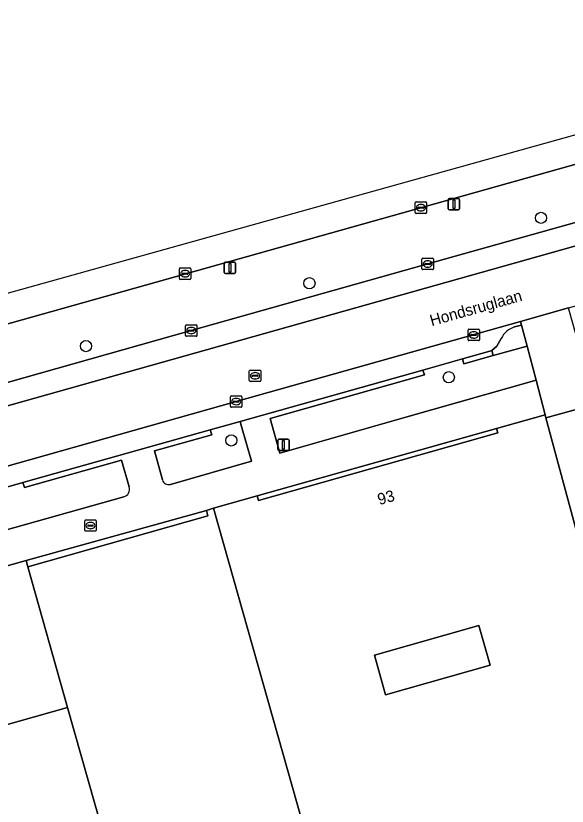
# Model space of a CAD drawing. Extents: x 159680 to 160786, y 387323 to 388340.
# Drawn here: x 159809.7 to 159858.1, y 388163.8 to 388233.1 of the extents above; entities that cross this region are included whole.
import ezdxf

# ---------------------------------------------------------------- set-up
doc = ezdxf.new("R2010")
doc.units = 0
for name, color, linetype in [('IMGEO_Berm_groen', 7, 'Continuous'), ('IMGEO_Boom', 7, 'Continuous'), ('IMGEO_Brandkraan', 7, 'Continuous'), ('IMGEO_Erf', 7, 'Continuous'), ('IMGEO_Groenvoorziening', 7, 'Continuous'), ('IMGEO_Kolk', 7, 'Continuous'), ('IMGEO_Lichtmast', 7, 'Continuous'), ('IMGEO_Openbare_ruimte_label', 7, 'Continuous'), ('IMGEO_Pand', 7, 'Continuous'), ('IMGEO_Pand_nummerreeks', 7, 'Continuous'), ('IMGEO_Parkeervlak_open', 7, 'Continuous'), ('IMGEO_Rijbaan_lokaal_open', 7, 'Continuous'), ('IMGEO_Rijbaan_regionaal_gesloten', 7, 'Continuous'), ('IMGEO_Rioolput', 7, 'Continuous'), ('IMGEO_Verkeersbordpaal', 7, 'Continuous'), ('IMGEO_Voetpad_open', 7, 'Continuous')]:
    doc.layers.add(name, color=color, linetype=linetype)

msp = doc.modelspace()

# ---------------------------------------------------------------- linework, layer by layer
at = {"layer": 'IMGEO_Berm_groen'}
for points in [[(159920.962, 388232.427), (159919.6, 388237.172), (159716.247, 388179.993)], [(159752.583, 388183.497), (159752.167, 388185.012), (159768.684, 388189.645), (159785.592, 388194.317), (159804.409, 388199.642), (159825.126, 388205.478), (159845.859, 388211.321), (159866.616, 388217.142), (159886.436, 388222.745), (159891.938, 388224.314)]]:
    msp.add_lwpolyline(points, dxfattribs=at)
at = {"layer": 'IMGEO_Boom'}
for centre in [(159855.8, 388215.366), (159835.487, 388209.632), (159815.888, 388204.115), (159847.712, 388201.385), (159828.636, 388195.841)]:
    msp.add_circle(centre, 0.489, dxfattribs=at)
at = {"layer": 'IMGEO_Brandkraan'}
for p, q in [((159815.783, 388187.949), (159815.783, 388188.801)), ((159815.858, 388188.875), (159816.71, 388188.875)), ((159816.784, 388188.801), (159816.784, 388187.949)), ((159816.042, 388188.369), (159816.042, 388188.381)), ((159816.48, 388188.332), (159816.082, 388188.332)), ((159816.085, 388188.418), (159816.483, 388188.418)), ((159816.271, 388188.655), (159816.296, 388188.655)), ((159816.526, 388188.381), (159816.526, 388188.369)), ((159816.71, 388187.875), (159815.858, 388187.875)), ((159816.294, 388188.095), (159816.269, 388188.095))]:
    msp.add_line(p, q, dxfattribs=at)
for points in [[(159815.783, 388187.949), (159815.783, 388188.801)], [(159815.858, 388188.875), (159816.71, 388188.875)], [(159816.784, 388188.801), (159816.784, 388187.949)], [(159816.71, 388187.875), (159815.858, 388187.875)]]:
    msp.add_lwpolyline(points, dxfattribs=at)
for centre, radius, start, end in [((159815.86, 388188.799), 0.0765, 91.55205, 178.44795), ((159815.86, 388188.799), 0.0765, 91.55205, 178.44795), ((159816.708, 388188.799), 0.0765, 1.55205, 88.44795), ((159816.708, 388188.799), 0.0765, 1.55205, 88.44795), ((159816.082, 388188.378), 0.0403, 85.87752, 175.75265), ((159816.079, 388188.368), 0.0366, 178.93798, 274.71019), ((159816.483, 388188.375), 0.043, 264.86636, 352.45326), ((159816.487, 388188.38), 0.0386, 1.73085, 96.63898), ((159815.86, 388187.951), 0.0765, 181.55205, 268.44795), ((159815.86, 388187.951), 0.0765, 181.55205, 268.44795), ((159816.708, 388187.951), 0.0765, 271.55205, 358.44795), ((159816.708, 388187.951), 0.0765, 271.55205, 358.44795)]:
    msp.add_arc(centre, radius, start, end, dxfattribs=at)
for centre, major_axis, ratio, start_param, end_param in [((159816.27, 388188.375), (-0.387, 0.002), 0.722429, 4.712389, 7.853982), ((159816.295, 388188.375), (-0.39, 0.002), 0.717154, 1.570796, 4.712389)]:
    msp.add_ellipse(centre, major_axis=major_axis, ratio=ratio, start_param=start_param, end_param=end_param, dxfattribs=at)
at = {"layer": 'IMGEO_Erf'}
msp.add_lwpolyline([(159841.205, 388177.011), (159842.154, 388173.521), (159851.324, 388176.112), (159850.341, 388179.592)], close=True, dxfattribs=at)
at = {"layer": 'IMGEO_Groenvoorziening'}
msp.add_lwpolyline([(159845.439, 388202.012), (159845.578, 388201.596), (159832.037, 388197.77), (159832.893, 388194.727), (159843.946, 388197.88), (159855.386, 388201.12), (159854.579, 388204.113), (159851.615, 388203.279), (159849.024, 388202.566), (159848.915, 388202.991)], close=True, dxfattribs=at)
for points in [[(159823.288, 388191.987), (159830.393, 388194.014), (159829.537, 388197.057), (159829.412, 388197.501), (159826.794, 388196.764), (159826.93, 388196.328), (159821.904, 388194.924), (159822.586, 388192.386)], [(159819.69, 388191.76), (159819.005, 388194.105), (159810.488, 388191.713), (159810.361, 388192.138), (159809.024, 388191.774), (159805.984, 388190.92), (159806.089, 388190.5), (159803.886, 388189.879), (159804.744, 388186.824), (159819.205, 388190.886)]]:
    msp.add_lwpolyline(points, dxfattribs=at)
for centre, radius, start, end in [((159823.135, 388192.534), 0.568, 195.10977, 285.6645), ((159819.015, 388191.563), 0.703, 285.66628, 16.28018)]:
    msp.add_arc(centre, radius, start, end, dxfattribs=at)
at = {"layer": 'IMGEO_Kolk'}
for p, q in [((159844.766, 388215.833), (159844.766, 388216.685)), ((159844.841, 388216.759), (159845.693, 388216.759)), ((159845.254, 388216.539), (159845.279, 388216.539)), ((159845.767, 388216.685), (159845.767, 388215.833)), ((159845.025, 388216.253), (159845.025, 388216.265)), ((159845.463, 388216.216), (159845.065, 388216.216)), ((159845.068, 388216.302), (159845.466, 388216.302)), ((159845.277, 388215.979), (159845.252, 388215.979)), ((159845.509, 388216.265), (159845.509, 388216.253)), ((159845.693, 388215.759), (159844.841, 388215.759)), ((159845.357, 388210.896), (159845.357, 388211.748)), ((159845.432, 388211.822), (159846.284, 388211.822)), ((159846.358, 388211.748), (159846.358, 388210.896)), ((159845.616, 388211.316), (159845.616, 388211.328)), ((159846.054, 388211.279), (159845.656, 388211.279)), ((159845.659, 388211.365), (159846.057, 388211.365)), ((159845.868, 388211.042), (159845.843, 388211.042)), ((159845.845, 388211.602), (159845.87, 388211.602)), ((159846.1, 388211.328), (159846.1, 388211.316)), ((159824.081, 388210.044), (159824.081, 388210.896)), ((159824.156, 388210.97), (159825.008, 388210.97)), ((159824.34, 388210.464), (159824.34, 388210.476)), ((159824.778, 388210.427), (159824.38, 388210.427)), ((159824.383, 388210.513), (159824.781, 388210.513)), ((159824.569, 388210.75), (159824.594, 388210.75)), ((159824.824, 388210.476), (159824.824, 388210.464)), ((159825.082, 388210.896), (159825.082, 388210.044)), ((159846.284, 388210.822), (159845.432, 388210.822)), ((159825.008, 388209.97), (159824.156, 388209.97)), ((159824.592, 388210.19), (159824.567, 388210.19)), ((159824.624, 388205.053), (159824.624, 388205.905)), ((159824.699, 388205.979), (159825.551, 388205.979)), ((159824.883, 388205.473), (159824.883, 388205.485)), ((159825.321, 388205.436), (159824.923, 388205.436)), ((159824.926, 388205.522), (159825.324, 388205.522)), ((159825.112, 388205.759), (159825.137, 388205.759)), ((159825.367, 388205.485), (159825.367, 388205.473)), ((159825.625, 388205.905), (159825.625, 388205.053)), ((159849.394, 388204.67), (159849.394, 388205.522)), ((159849.469, 388205.596), (159850.321, 388205.596)), ((159850.395, 388205.522), (159850.395, 388204.67)), ((159825.551, 388204.979), (159824.699, 388204.979)), ((159825.135, 388205.199), (159825.11, 388205.199)), ((159849.653, 388205.09), (159849.653, 388205.102)), ((159850.091, 388205.053), (159849.693, 388205.053)), ((159849.696, 388205.139), (159850.094, 388205.139)), ((159849.905, 388204.816), (159849.88, 388204.816)), ((159849.882, 388205.376), (159849.907, 388205.376)), ((159850.137, 388205.102), (159850.137, 388205.09)), ((159850.321, 388204.596), (159849.469, 388204.596)), ((159828.563, 388198.824), (159828.563, 388199.676)), ((159828.638, 388199.75), (159829.49, 388199.75)), ((159828.822, 388199.244), (159828.822, 388199.256)), ((159829.26, 388199.207), (159828.862, 388199.207)), ((159828.865, 388199.293), (159829.263, 388199.293)), ((159829.051, 388199.53), (159829.076, 388199.53)), ((159829.306, 388199.256), (159829.306, 388199.244)), ((159829.564, 388199.676), (159829.564, 388198.824)), ((159829.49, 388198.75), (159828.638, 388198.75)), ((159829.074, 388198.97), (159829.049, 388198.97))]:
    msp.add_line(p, q, dxfattribs=at)
for points in [[(159844.766, 388215.833), (159844.766, 388216.685)], [(159844.841, 388216.759), (159845.693, 388216.759)], [(159845.767, 388216.685), (159845.767, 388215.833)], [(159845.693, 388215.759), (159844.841, 388215.759)], [(159845.357, 388210.896), (159845.357, 388211.748)], [(159845.432, 388211.822), (159846.284, 388211.822)], [(159846.358, 388211.748), (159846.358, 388210.896)], [(159824.081, 388210.044), (159824.081, 388210.896)], [(159824.156, 388210.97), (159825.008, 388210.97)], [(159825.082, 388210.896), (159825.082, 388210.044)], [(159846.284, 388210.822), (159845.432, 388210.822)], [(159825.008, 388209.97), (159824.156, 388209.97)], [(159824.624, 388205.053), (159824.624, 388205.905)], [(159824.699, 388205.979), (159825.551, 388205.979)], [(159825.625, 388205.905), (159825.625, 388205.053)], [(159849.394, 388204.67), (159849.394, 388205.522)], [(159849.469, 388205.596), (159850.321, 388205.596)], [(159850.395, 388205.522), (159850.395, 388204.67)], [(159825.551, 388204.979), (159824.699, 388204.979)], [(159850.321, 388204.596), (159849.469, 388204.596)], [(159828.563, 388198.824), (159828.563, 388199.676)], [(159828.638, 388199.75), (159829.49, 388199.75)], [(159829.564, 388199.676), (159829.564, 388198.824)], [(159829.49, 388198.75), (159828.638, 388198.75)]]:
    msp.add_lwpolyline(points, dxfattribs=at)
for centre, radius, start, end in [((159844.843, 388216.683), 0.0765, 91.55205, 178.44795), ((159844.843, 388216.683), 0.0765, 91.55205, 178.44795), ((159845.691, 388216.683), 0.0765, 1.55205, 88.44795), ((159845.691, 388216.683), 0.0765, 1.55205, 88.44795), ((159844.843, 388215.835), 0.0765, 181.55205, 268.44795), ((159844.843, 388215.835), 0.0765, 181.55205, 268.44795), ((159845.065, 388216.262), 0.0403, 85.87752, 175.75265), ((159845.062, 388216.252), 0.0366, 178.93798, 274.71019), ((159845.466, 388216.259), 0.043, 264.86636, 352.45326), ((159845.47, 388216.264), 0.0386, 1.73085, 96.63898), ((159845.691, 388215.835), 0.0765, 271.55205, 358.44795), ((159845.691, 388215.835), 0.0765, 271.55205, 358.44795), ((159845.434, 388211.746), 0.0765, 91.55205, 178.44795), ((159845.434, 388211.746), 0.0765, 91.55205, 178.44795), ((159846.282, 388211.746), 0.0765, 1.55205, 88.44795), ((159846.282, 388211.746), 0.0765, 1.55205, 88.44795), ((159845.656, 388211.325), 0.0403, 85.87752, 175.75265), ((159845.653, 388211.315), 0.0366, 178.93798, 274.71019), ((159846.057, 388211.322), 0.043, 264.86636, 352.45326), ((159846.061, 388211.327), 0.0386, 1.73085, 96.63898), ((159824.158, 388210.894), 0.0765, 91.55205, 178.44795), ((159824.158, 388210.894), 0.0765, 91.55205, 178.44795), ((159824.38, 388210.473), 0.0403, 85.87752, 175.75265), ((159824.377, 388210.463), 0.0366, 178.93798, 274.71019), ((159824.781, 388210.47), 0.043, 264.86636, 352.45326), ((159824.785, 388210.475), 0.0386, 1.73085, 96.63898), ((159825.006, 388210.894), 0.0765, 1.55205, 88.44795), ((159825.006, 388210.894), 0.0765, 1.55205, 88.44795), ((159845.434, 388210.898), 0.0765, 181.55205, 268.44795), ((159845.434, 388210.898), 0.0765, 181.55205, 268.44795), ((159846.282, 388210.898), 0.0765, 271.55205, 358.44795), ((159846.282, 388210.898), 0.0765, 271.55205, 358.44795), ((159824.158, 388210.046), 0.0765, 181.55205, 268.44795), ((159824.158, 388210.046), 0.0765, 181.55205, 268.44795), ((159825.006, 388210.046), 0.0765, 271.55205, 358.44795), ((159825.006, 388210.046), 0.0765, 271.55205, 358.44795), ((159824.701, 388205.903), 0.0765, 91.55205, 178.44795), ((159824.701, 388205.903), 0.0765, 91.55205, 178.44795), ((159824.923, 388205.482), 0.0403, 85.87752, 175.75265), ((159824.92, 388205.472), 0.0366, 178.93798, 274.71019), ((159825.324, 388205.479), 0.043, 264.86636, 352.45326), ((159825.328, 388205.484), 0.0386, 1.73085, 96.63898), ((159825.549, 388205.903), 0.0765, 1.55205, 88.44795), ((159825.549, 388205.903), 0.0765, 1.55205, 88.44795), ((159849.471, 388205.52), 0.0765, 91.55205, 178.44795), ((159849.471, 388205.52), 0.0765, 91.55205, 178.44795), ((159850.319, 388205.52), 0.0765, 1.55205, 88.44795), ((159850.319, 388205.52), 0.0765, 1.55205, 88.44795), ((159824.701, 388205.055), 0.0765, 181.55205, 268.44795), ((159824.701, 388205.055), 0.0765, 181.55205, 268.44795), ((159825.549, 388205.055), 0.0765, 271.55205, 358.44795), ((159825.549, 388205.055), 0.0765, 271.55205, 358.44795), ((159849.693, 388205.099), 0.0403, 85.87752, 175.75265), ((159849.69, 388205.089), 0.0366, 178.93798, 274.71019), ((159850.094, 388205.096), 0.043, 264.86636, 352.45326), ((159850.098, 388205.101), 0.0386, 1.73085, 96.63898), ((159849.471, 388204.672), 0.0765, 181.55205, 268.44795), ((159849.471, 388204.672), 0.0765, 181.55205, 268.44795), ((159850.319, 388204.672), 0.0765, 271.55205, 358.44795), ((159850.319, 388204.672), 0.0765, 271.55205, 358.44795), ((159828.64, 388199.674), 0.0765, 91.55205, 178.44795), ((159828.64, 388199.674), 0.0765, 91.55205, 178.44795), ((159828.862, 388199.253), 0.0403, 85.87752, 175.75265), ((159828.859, 388199.243), 0.0366, 178.93798, 274.71019), ((159829.263, 388199.25), 0.043, 264.86636, 352.45326), ((159829.267, 388199.255), 0.0386, 1.73085, 96.63898), ((159829.488, 388199.674), 0.0765, 1.55205, 88.44795), ((159829.488, 388199.674), 0.0765, 1.55205, 88.44795), ((159828.64, 388198.826), 0.0765, 181.55205, 268.44795), ((159828.64, 388198.826), 0.0765, 181.55205, 268.44795), ((159829.488, 388198.826), 0.0765, 271.55205, 358.44795), ((159829.488, 388198.826), 0.0765, 271.55205, 358.44795)]:
    msp.add_arc(centre, radius, start, end, dxfattribs=at)
for centre, major_axis, ratio, start_param, end_param in [((159845.253, 388216.259), (-0.387, 0.002), 0.722429, 4.712389, 7.853982), ((159845.278, 388216.259), (-0.39, 0.002), 0.717154, 1.570796, 4.712389), ((159845.844, 388211.322), (-0.387, 0.002), 0.722429, 4.712389, 7.853982), ((159845.869, 388211.322), (-0.39, 0.002), 0.717154, 1.570796, 4.712389), ((159824.568, 388210.47), (-0.387, 0.002), 0.722429, 4.712389, 7.853982), ((159824.593, 388210.47), (-0.39, 0.002), 0.717154, 1.570796, 4.712389), ((159825.111, 388205.479), (-0.387, 0.002), 0.722429, 4.712389, 7.853982), ((159825.136, 388205.479), (-0.39, 0.002), 0.717154, 1.570796, 4.712389), ((159849.881, 388205.096), (-0.387, 0.002), 0.722429, 4.712389, 7.853982), ((159849.906, 388205.096), (-0.39, 0.002), 0.717154, 1.570796, 4.712389), ((159829.05, 388199.25), (-0.387, 0.002), 0.722429, 4.712389, 7.853982), ((159829.075, 388199.25), (-0.39, 0.002), 0.717154, 1.570796, 4.712389)]:
    msp.add_ellipse(centre, major_axis=major_axis, ratio=ratio, start_param=start_param, end_param=end_param, dxfattribs=at)
at = {"layer": 'IMGEO_Lichtmast'}
for p, q in [((159847.667, 388216.16), (159847.667, 388216.96)), ((159847.667, 388216.96), (159847.667, 388216.16)), ((159847.767, 388217.06), (159848.557, 388217.06)), ((159848.557, 388217.06), (159847.767, 388217.06)), ((159848.657, 388216.96), (159848.657, 388216.16)), ((159848.657, 388216.16), (159848.657, 388216.96)), ((159848.557, 388216.06), (159847.767, 388216.06)), ((159847.767, 388216.06), (159848.557, 388216.06)), ((159828.012, 388210.579), (159828.012, 388211.379)), ((159828.012, 388211.379), (159828.012, 388210.579)), ((159828.112, 388211.479), (159828.902, 388211.479)), ((159828.902, 388211.479), (159828.112, 388211.479)), ((159829.002, 388211.379), (159829.002, 388210.579)), ((159829.002, 388210.579), (159829.002, 388211.379)), ((159828.902, 388210.479), (159828.112, 388210.479)), ((159828.112, 388210.479), (159828.902, 388210.479))]:
    msp.add_line(p, q, dxfattribs=at)
for points in [[(159848.087, 388216.935), (159848.237, 388216.935), (159848.237, 388216.185), (159848.087, 388216.185), (159848.087, 388216.935)], [(159828.432, 388211.354), (159828.582, 388211.354), (159828.582, 388210.604), (159828.432, 388210.604), (159828.432, 388211.354)]]:
    msp.add_lwpolyline(points, dxfattribs=at)
for centre, start, end in [((159847.767, 388216.96), 90, 180), ((159847.767, 388216.96), 90, 180), ((159848.557, 388216.96), 0, 90), ((159848.557, 388216.96), 360, 90), ((159847.767, 388216.16), 180, 270), ((159847.767, 388216.16), 180, 270), ((159848.557, 388216.16), 270, 0), ((159848.557, 388216.16), 270, 0), ((159828.112, 388211.379), 90, 180), ((159828.112, 388211.379), 90, 180), ((159828.902, 388211.379), 0, 90), ((159828.902, 388211.379), 360, 90), ((159828.112, 388210.579), 180, 270), ((159828.112, 388210.579), 180, 270), ((159828.902, 388210.579), 270, 0), ((159828.902, 388210.579), 270, 0)]:
    msp.add_arc(centre, 0.1, start, end, dxfattribs=at)
at = {"layer": 'IMGEO_Pand'}
for points in [[(159881.167, 388181.347), (159880.171, 388185.081), (159878.922, 388189.762), (159875.67, 388201.469), (159875.341, 388202.65), (159875.201, 388203.152), (159860.57, 388199.031), (159856.234, 388197.81), (159861.083, 388179.862), (159866.555, 388159.609), (159870.899, 388144.234), (159871.518, 388142.045), (159871.978, 388142.174), (159871.775, 388142.896), (159875.962, 388144.075), (159876.165, 388143.353), (159879.207, 388144.209), (159890.71, 388147.447), (159883.931, 388171.528)], [(159861.083, 388179.862), (159856.234, 388197.81), (159856.152, 388198.1), (159851.905, 388196.9), (159852.016, 388196.512), (159831.021, 388190.568), (159830.907, 388190.968), (159827.079, 388189.886), (159836.153, 388157.77), (159837.472, 388153.106), (159837.92, 388151.518), (159866.555, 388159.609)], [(159814.275, 388172.417), (159819.726, 388153.128), (159823.152, 388154.096), (159830.446, 388156.157), (159836.153, 388157.77), (159827.079, 388189.886), (159826.448, 388189.708), (159826.586, 388189.218), (159810.788, 388184.755)], [(159810.788, 388184.755), (159810.63, 388185.313), (159807.388, 388184.396), (159807.786, 388182.987), (159804.103, 388181.946), (159803.796, 388183.031), (159788.159, 388178.613), (159788.043, 388179.024), (159786.488, 388178.585), (159789.062, 388169.474), (159789.216, 388168.927), (159790.158, 388165.594), (159814.275, 388172.417)], [(159841.205, 388177.011), (159850.341, 388179.592), (159851.324, 388176.112), (159842.154, 388173.521)], [(159814.275, 388172.417), (159790.158, 388165.594), (159793.826, 388152.611), (159795.605, 388146.314), (159799.791, 388131.499), (159805.048, 388112.894), (159820.275, 388117.209), (159829.165, 388119.728), (159823.152, 388141.005), (159819.726, 388153.128)]]:
    msp.add_lwpolyline(points, close=True, dxfattribs=at)
at = {"layer": 'IMGEO_Parkeervlak_open'}
for points in [[(159891.938, 388224.314), (159886.436, 388222.745), (159866.616, 388217.142), (159845.859, 388211.321), (159825.126, 388205.478), (159804.409, 388199.642), (159785.592, 388194.317), (159768.684, 388189.645), (159752.167, 388185.012), (159752.583, 388183.497)], [(159752.279, 388182.917), (159895.708, 388223.298), (159894.565, 388223.603), (159893.402, 388224.172)], [(159853.481, 388205.795), (159854.08, 388205.965), (159853.995, 388206.283), (159829.06, 388199.251), (159808.558, 388193.46), (159779.983, 388185.443), (159780.065, 388185.175), (159780.728, 388185.388)], [(159782.255, 388185.142), (159782.973, 388184.723), (159783.589, 388184.683), (159783.719, 388184.672), (159788.22, 388185.935), (159791.436, 388186.838), (159805.984, 388190.92), (159809.024, 388191.774), (159810.361, 388192.138), (159826.794, 388196.764), (159829.412, 388197.501), (159845.439, 388202.012), (159848.915, 388202.991), (159851.294, 388203.66), (159851.495, 388203.741), (159851.908, 388204.123), (159852.307, 388204.794)]]:
    msp.add_lwpolyline(points, dxfattribs=at)
msp.add_arc((159854.095, 388203.886), 2.006, 107.83079, 153.07372, dxfattribs=at)
at = {"layer": 'IMGEO_Rijbaan_lokaal_open'}
for points in [[(159990.313, 388250), (159958.999, 388241.151), (159958.522, 388241.005), (159950.795, 388238.836), (159938.589, 388235.41), (159938.057, 388235.259), (159918.811, 388229.861), (159918.074, 388229.639), (159896.382, 388223.491), (159895.708, 388223.298), (159752.279, 388182.917), (159750.225, 388182.349), (159750.033, 388182.294), (159740.394, 388179.542), (159738.197, 388178.962), (159726.603, 388175.761), (159726.396, 388175.68), (159725.585, 388175.389)], [(159723.456, 388169.745), (159723.633, 388169.719), (159724.653, 388169.975), (159726.472, 388170.472), (159748.553, 388176.646), (159753.855, 388178.128), (159770.727, 388182.846), (159773.651, 388183.666), (159779.983, 388185.443), (159808.558, 388193.46), (159829.06, 388199.251), (159853.995, 388206.283), (159858.217, 388207.473), (159948.035, 388232.803)]]:
    msp.add_lwpolyline(points, dxfattribs=at)
at = {"layer": 'IMGEO_Rijbaan_regionaal_gesloten'}
msp.add_lwpolyline([(159702.179, 388176.035), (159702.945, 388176.248), (159704.075, 388176.561), (159705.928, 388177.01), (159716.247, 388179.993), (159919.6, 388237.172), (159948.924, 388245.417), (160022.709, 388266.163), (160022.114, 388268.189), (159861.579, 388223.398), (159698.928, 388178.017)], dxfattribs=at)
at = {"layer": 'IMGEO_Rioolput'}
for p, q in [((159830.29, 388202.01), (159831.142, 388202.01)), ((159830.215, 388201.084), (159830.215, 388201.936)), ((159830.474, 388201.504), (159830.474, 388201.516)), ((159830.912, 388201.467), (159830.514, 388201.467)), ((159830.517, 388201.553), (159830.915, 388201.553)), ((159830.703, 388201.79), (159830.728, 388201.79)), ((159830.958, 388201.516), (159830.958, 388201.504)), ((159831.216, 388201.936), (159831.216, 388201.084)), ((159831.142, 388201.01), (159830.29, 388201.01)), ((159830.726, 388201.23), (159830.701, 388201.23))]:
    msp.add_line(p, q, dxfattribs=at)
for points in [[(159830.29, 388202.01), (159831.142, 388202.01)], [(159830.215, 388201.084), (159830.215, 388201.936)], [(159831.216, 388201.936), (159831.216, 388201.084)], [(159831.142, 388201.01), (159830.29, 388201.01)]]:
    msp.add_lwpolyline(points, dxfattribs=at)
for centre, radius, start, end in [((159830.292, 388201.934), 0.0765, 91.55205, 178.44795), ((159830.292, 388201.934), 0.0765, 91.55205, 178.44795), ((159831.14, 388201.934), 0.0765, 1.55205, 88.44795), ((159831.14, 388201.934), 0.0765, 1.55205, 88.44795), ((159830.514, 388201.513), 0.0403, 85.87752, 175.75265), ((159830.511, 388201.503), 0.0366, 178.93798, 274.71019), ((159830.915, 388201.51), 0.043, 264.86636, 352.45326), ((159830.919, 388201.515), 0.0386, 1.73085, 96.63898), ((159830.292, 388201.086), 0.0765, 181.55205, 268.44795), ((159830.292, 388201.086), 0.0765, 181.55205, 268.44795), ((159831.14, 388201.086), 0.0765, 271.55205, 358.44795), ((159831.14, 388201.086), 0.0765, 271.55205, 358.44795)]:
    msp.add_arc(centre, radius, start, end, dxfattribs=at)
for centre, major_axis, ratio, start_param, end_param in [((159830.702, 388201.51), (-0.387, 0.002), 0.722429, 4.712389, 7.853982), ((159830.727, 388201.51), (-0.39, 0.002), 0.717154, 1.570796, 4.712389)]:
    msp.add_ellipse(centre, major_axis=major_axis, ratio=ratio, start_param=start_param, end_param=end_param, dxfattribs=at)
at = {"layer": 'IMGEO_Verkeersbordpaal'}
for p, q in [((159832.709, 388195.06), (159832.709, 388195.86)), ((159832.709, 388195.86), (159832.709, 388195.06)), ((159832.809, 388195.96), (159833.599, 388195.96)), ((159833.599, 388195.96), (159832.809, 388195.96)), ((159833.699, 388195.86), (159833.699, 388195.06)), ((159833.699, 388195.06), (159833.699, 388195.86)), ((159833.599, 388194.96), (159832.809, 388194.96)), ((159832.809, 388194.96), (159833.599, 388194.96))]:
    msp.add_line(p, q, dxfattribs=at)
msp.add_lwpolyline([(159833.129, 388195.835), (159833.279, 388195.835), (159833.279, 388195.085), (159833.129, 388195.085), (159833.129, 388195.835)], dxfattribs=at)
for centre, start, end in [((159832.809, 388195.86), 90, 180), ((159832.809, 388195.86), 90, 180), ((159833.599, 388195.86), 0, 90), ((159833.599, 388195.86), 360, 90), ((159832.809, 388195.06), 180, 270), ((159832.809, 388195.06), 180, 270), ((159833.599, 388195.06), 270, 0), ((159833.599, 388195.06), 270, 0)]:
    msp.add_arc(centre, 0.1, start, end, dxfattribs=at)
at = {"layer": 'IMGEO_Voetpad_open'}
for points in [[(159860.57, 388199.031), (159859.652, 388202.322), (159858.825, 388205.29), (159858.303, 388207.163), (159858.217, 388207.473), (159853.995, 388206.283), (159854.08, 388205.965), (159854.579, 388204.113), (159855.386, 388201.12), (159856.152, 388198.1), (159856.234, 388197.81)], [(159851.615, 388203.279), (159851.495, 388203.741), (159851.294, 388203.66), (159848.915, 388202.991), (159849.024, 388202.566)], [(159830.907, 388190.968), (159831.021, 388190.568), (159852.016, 388196.512), (159851.905, 388196.9)], [(159810.63, 388185.313), (159810.788, 388184.755), (159826.586, 388189.218), (159826.448, 388189.708)]]:
    msp.add_lwpolyline(points, close=True, dxfattribs=at)
for points in [[(159852.307, 388204.794), (159851.908, 388204.123), (159851.495, 388203.741), (159851.615, 388203.279), (159854.579, 388204.113), (159854.08, 388205.965), (159853.481, 388205.795)], [(159807.388, 388184.396), (159810.63, 388185.313), (159826.448, 388189.708), (159827.079, 388189.886), (159830.907, 388190.968), (159851.905, 388196.9), (159856.152, 388198.1), (159855.386, 388201.12), (159843.946, 388197.88), (159832.893, 388194.727), (159832.037, 388197.77), (159845.578, 388201.596), (159845.439, 388202.012), (159829.412, 388197.501), (159829.537, 388197.057), (159830.393, 388194.014), (159823.288, 388191.987)], [(159822.586, 388192.386), (159821.904, 388194.924), (159826.93, 388196.328), (159826.794, 388196.764), (159810.361, 388192.138), (159810.488, 388191.713), (159819.005, 388194.105), (159819.69, 388191.76)], [(159819.205, 388190.886), (159804.744, 388186.824)]]:
    msp.add_lwpolyline(points, dxfattribs=at)
for centre, radius, start, end in [((159854.095, 388203.886), 2.006, 107.83079, 153.07372), ((159823.135, 388192.534), 0.568, 195.10977, 285.6645), ((159819.015, 388191.563), 0.703, 285.66628, 16.28018)]:
    msp.add_arc(centre, radius, start, end, dxfattribs=at)

# ---------------------------------------------------------------- texts
at = {"layer": 'IMGEO_Openbare_ruimte_label'}
msp.add_text('Hondsruglaan', height=1, rotation=15.71725, dxfattribs=at).set_placement((159846.208, 388205.856))
at = {"layer": 'IMGEO_Pand_nummerreeks'}
msp.add_text('93', height=1, rotation=15.80791, dxfattribs=at).set_placement((159841.619, 388190.16))

doc.saveas('drawing.dxf')
